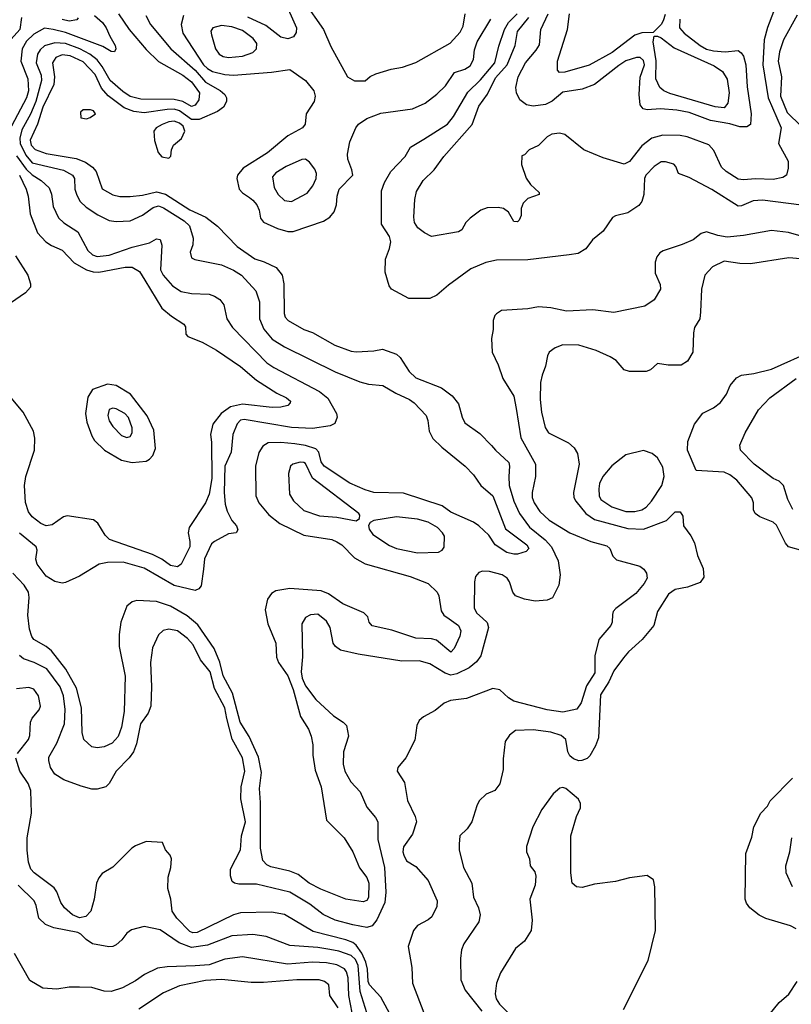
# Model space of a CAD drawing. Extents: x 997028 to 1115134, y 536408 to 618974.
# Tile 267 of 473: x 1064253 to 1068659, y 562235 to 567852. Entities that reach past the tile are written whole.
import ezdxf

# ---------------------------------------------------------------- set-up
doc = ezdxf.new("R2010")
doc.units = 0

msp = doc.modelspace()

# ---------------------------------------------------------------- linework, layer by layer
at = {"layer": '0CON10XD'}
for points in [[(1065763.2, 567963.2), (1065834.2, 567805), (1065832.3, 567777.7), (1065816.7, 567753.3), (1065785, 567741.5), (1065745, 567752.1), (1065658.8, 567818.8), (1065555.5, 567865.5)], [(1065875, 567955.6), (1065988.1, 567795), (1066029.4, 567699.4), (1066124.3, 567525), (1066165, 567502.2)], [(1068556.8, 567896.8), (1068522.7, 567807.3), (1068503.4, 567736.6), (1068496.8, 567595), (1068527.6, 567405), (1068600.2, 567235), (1068586, 567145), (1068641.1, 567045), (1068641.5, 567005), (1068630.6, 566965), (1068609.5, 566950.5), (1068555, 566940.7), (1068455, 566942.9), (1068385, 566937.1), (1068355, 566941.6), (1068286.9, 566985), (1068260.6, 567010.6), (1068216.2, 567106.2), (1068187.4, 567137.4), (1068065, 567183.5), (1068025, 567191.2), (1067925, 567193.2), (1067863.4, 567176.6), (1067805, 567131.8), (1067735, 567043.1), (1067705, 567027.9), (1067584.5, 567064.5), (1067475, 567110), (1067365, 567196.2), (1067335, 567203.8), (1067292.3, 567197.7), (1067265, 567183.3), (1067215, 567133.3), (1067161.7, 567108.3), (1067135, 567080), (1067120, 567075), (1067117.5, 567025), (1067145, 566947.5), (1067170.5, 566910.5), (1067220, 566865), (1067220, 566855), (1067155, 566832.5), (1067127.5, 566805), (1067116.7, 566775), (1067116.1, 566733.9), (1067105, 566707.5), (1067095, 566697.5), (1067075, 566700), (1067044.1, 566754.1), (1067015, 566773.8), (1066985, 566780), (1066922.3, 566777.7), (1066885.8, 566764.2), (1066825, 566720), (1066800, 566695), (1066777.3, 566652.7), (1066758.8, 566641.2), (1066605, 566615.7), (1066565.4, 566635.4), (1066525.8, 566665), (1066507.8, 566695), (1066504.6, 566725), (1066510, 566825), (1066518.7, 566871.3), (1066556.4, 566933.6), (1066620.6, 566995), (1066675, 567070.6), (1066836.8, 567253.2), (1066875, 567357.8), (1066923.4, 567426.6), (1066970.1, 567519.9), (1067036.2, 567595), (1067081.6, 567705), (1067096.5, 567785), (1067159.6, 567865)], [(1064263.4, 567865), (1064255.2, 567795), (1064188.5, 567721.5)], [(1064681.1, 567875), (1064725.4, 567835.4), (1064748.1, 567805), (1064767.3, 567757.3), (1064798.1, 567705), (1064802.5, 567685), (1064795, 567668.8), (1064775, 567670), (1064727.8, 567697.8), (1064515, 567779.2), (1064445, 567796.2), (1064395, 567803.5), (1064335, 567768.6), (1064291.8, 567728.2), (1064267.7, 567685), (1064260.4, 567615), (1064299.2, 567515), (1064304.4, 567445), (1064292.7, 567405), (1064206.6, 567245)], [(1064817.1, 567885), (1064878, 567795), (1064975, 567682.1), (1065045, 567612.3), (1065184.6, 567535), (1065235, 567497.1), (1065280, 567435), (1065275.8, 567395), (1065255, 567364), (1065235, 567356.9), (1065184.4, 567384.4), (1065135, 567396.8), (1064945, 567398.4), (1064884.3, 567414.3), (1064841.4, 567441.4), (1064770.2, 567505), (1064725, 567585.3), (1064695, 567622.6), (1064654.2, 567654.2), (1064596.3, 567686.3), (1064515, 567716.7), (1064455, 567720.4), (1064395, 567702.9), (1064369.7, 567680.3), (1064354.8, 567655.2), (1064347.7, 567605), (1064375.2, 567535), (1064377.1, 567505), (1064345.9, 567385), (1064315, 567312.7), (1064266, 567224), (1064254.3, 567175), (1064256.2, 567145), (1064288, 567078), (1064325, 567035.6), (1064503.1, 566993.1), (1064555.2, 566965.2), (1064566, 566945), (1064568, 566885), (1064579.4, 566850.6), (1064599.5, 566815), (1064632.3, 566782.3), (1064698.7, 566738.7), (1064765, 566706.7), (1064805, 566700.5), (1064885, 566704.5), (1064955, 566736.2), (1065015, 566780.8), (1065045, 566788.9), (1065075, 566778.4), (1065193.4, 566705), (1065223.3, 566675), (1065244.6, 566605), (1065242.8, 566567.2), (1065226.9, 566525), (1065235, 566494), (1065253.2, 566483.2), (1065405, 566453.8), (1065473.4, 566423.4), (1065519.5, 566395), (1065602.5, 566305), (1065622.2, 566242.2), (1065623.4, 566145), (1065647, 566087), (1065695, 566028.5), (1065765, 565984.7), (1066055, 565842.1), (1066195, 565786.4), (1066245, 565771.5), (1066326.2, 565765), (1066400.3, 565720.3), (1066478.6, 565685), (1066505.7, 565665), (1066574.5, 565594.5), (1066584.3, 565565), (1066590.8, 565505), (1066613, 565463), (1066663, 565413), (1066796, 565305), (1066844.5, 565254.5), (1066886, 565195), (1066955, 565136), (1067027.5, 564947.5), (1067149.4, 564855), (1067160.6, 564835), (1067145, 564817.8), (1067095, 564802.7), (1067075, 564801.8), (1067035, 564812.7), (1066967.5, 564855), (1066931.1, 564911.1), (1066874.5, 564964.5), (1066845, 564984.3), (1066715, 565042.7), (1066665, 565078.5), (1066445, 565150), (1066275.4, 565154.6), (1066225, 565168.8), (1066138.3, 565208.3), (1065991.5, 565305), (1065975, 565329.2), (1065962.1, 565385), (1065945, 565403.1), (1065885, 565423.3), (1065825, 565431.7), (1065745, 565439.4), (1065672.9, 565437.1), (1065641.1, 565418.9), (1065618, 565382), (1065599.1, 565305), (1065601.2, 565135), (1065619.1, 565095), (1065675, 565027.5), (1065737.8, 564977.8), (1065875, 564910), (1066034.6, 564885.4), (1066065, 564873.3), (1066092.1, 564855), (1066165, 564782.1), (1066225, 564747.3), (1066483.3, 564675), (1066585, 564635.6), (1066636.7, 564585), (1066646.5, 564565), (1066659.5, 564479.5), (1066675.6, 564455), (1066705, 564432.7), (1066759.2, 564395), (1066771.4, 564365), (1066765.6, 564335), (1066734.3, 564265), (1066715, 564244.2), (1066632.5, 564312.5), (1066605, 564319.2), (1066515, 564323.8), (1066378, 564368), (1066265, 564394.2), (1066248.8, 564415), (1066241.2, 564445), (1066218.7, 564468.7), (1066099.2, 564519.2), (1066015.8, 564575.8), (1065975, 564593.8), (1065795, 564606.7), (1065715.8, 564594.2), (1065691.7, 564578.3), (1065668.8, 564545), (1065655.7, 564485), (1065671.1, 564405), (1065715.5, 564295), (1065720.4, 564215), (1065730.9, 564185), (1065785, 564108.1), (1065815, 564030.6), (1065857.2, 563877.2), (1065901.8, 563805), (1065917.9, 563765), (1065927.7, 563715), (1065927.9, 563655), (1065939.6, 563569.6), (1065975.4, 563475), (1066004.2, 563285), (1066105.6, 563185), (1066155, 563104), (1066194, 563014), (1066235, 562957.5), (1066245.9, 562925), (1066245, 562843.8), (1066235, 562826.9), (1066215, 562820), (1066115, 562834.6), (1065972.3, 562892.3), (1065905.7, 562925), (1065842.5, 562975), (1065795, 562993.9), (1065687.9, 563017.9), (1065665, 563030.6), (1065642.5, 563055), (1065628.8, 563125), (1065628.6, 563385), (1065623.1, 563465), (1065633.6, 563556.4), (1065617.3, 563645), (1065563, 563763), (1065512.7, 563845), (1065468.8, 564008.8), (1065415, 564108.9), (1065396.3, 564186.3), (1065363.4, 564263.4), (1065269.8, 564399.8), (1065209.5, 564450.5), (1065115, 564505.4), (1065035, 564532.5), (1064921.9, 564538.1), (1064895, 564531.2), (1064864.3, 564505.7), (1064830.8, 564415), (1064820.5, 564345), (1064821.5, 564275), (1064856.1, 564106.1), (1064850.7, 563905), (1064834.6, 563815), (1064815, 563761.4), (1064780.6, 563725), (1064735.9, 563704.1), (1064695, 563697.7), (1064665, 563703.8), (1064619.5, 563745), (1064609.2, 563785), (1064605.9, 563925), (1064577.5, 564037.5), (1064516.2, 564146.2), (1064435, 564251.5), (1064405, 564276.1), (1064335, 564315.5), (1064322, 564332), (1064309.2, 564375), (1064300.6, 564455), (1064307.9, 564555), (1064304.1, 564585), (1064279.3, 564625), (1064214, 564694)], [(1064973.8, 567875), (1065001.2, 567825), (1065116.7, 567685), (1065255, 567563.3), (1065315, 567494.4), (1065398.1, 567448.1), (1065425.6, 567425), (1065434.3, 567405), (1065434.2, 567385), (1065416.8, 567353.2), (1065382.7, 567327.3), (1065277.2, 567282.8), (1065235, 567282.1), (1065165, 567331.1), (1065135, 567340.3), (1065095, 567340), (1064965, 567320.4), (1064905, 567327.1), (1064849.2, 567349.2), (1064758.1, 567418.1), (1064721.2, 567461.2), (1064685, 567539.5), (1064615, 567611.3), (1064541.5, 567645), (1064495, 567651.6), (1064460.3, 567635), (1064441.4, 567605), (1064452, 567525), (1064447.7, 567482.3), (1064385, 567352.5), (1064355.5, 567255)], [(1064588, 567862), (1064578.9, 567851.1), (1064536.1, 567843.9), (1064495, 567852.8)], [(1065188.9, 567875), (1065175.4, 567824.6), (1065185.7, 567775.7), (1065303.1, 567595), (1065325, 567573), (1065355, 567555.2), (1065425, 567538.1), (1065475, 567535.2), (1065691.4, 567551.4), (1065795, 567567.1), (1065885, 567504.4), (1065933.6, 567445), (1065940.5, 567415), (1065935.5, 567384.5), (1065888.8, 567315), (1065883.3, 567255), (1065868.8, 567235), (1065785, 567188.5), (1065668.7, 567091.3), (1065530, 567005), (1065496.7, 566965), (1065493.3, 566945), (1065506, 566885), (1065525, 566864.2), (1065565, 566836.9), (1065585, 566822.9), (1065607.5, 566795), (1065620.4, 566765), (1065629.1, 566719.1), (1065646.3, 566696.3), (1065725, 566659.5), (1065785, 566643.3), (1065815, 566643.3)], [(1065815, 566643.3), (1065987.2, 566702.8), (1066024.5, 566725.5), (1066048.6, 566755), (1066063.1, 566795), (1066065.5, 566845.5), (1066077.9, 566885), (1066154.5, 566965), (1066150.5, 566995), (1066126.7, 567055), (1066124.4, 567085), (1066139.2, 567155), (1066172.9, 567235), (1066187.1, 567255), (1066235, 567288.2), (1066315, 567317.5), (1066496.1, 567343.9), (1066567.5, 567375), (1066635, 567426.5), (1066684.5, 567475), (1066735, 567550), (1066795, 567569.6), (1066825, 567588.8), (1066844.6, 567625), (1066850.2, 567680.2), (1066865.3, 567725), (1066942.5, 567855)], [(1066165, 567502.2), (1066225, 567503.3), (1066255, 567527.5), (1066287, 567543), (1066375, 567569.6), (1066439.4, 567580.6), (1066515, 567608.1), (1066711.5, 567718.5), (1066768.8, 567781.2), (1066786.1, 567815), (1066796.2, 567885)], [(1068717, 566793), (1068495, 566822.9), (1068441.5, 566818.5), (1068375, 566789.5), (1068355, 566787.5), (1068205, 566882.1), (1068075, 566951.9), (1068015, 566973.3), (1068000, 567015), (1067988.3, 567028.3), (1067941.3, 567041.3), (1067915, 567040.5), (1067875, 567013.5), (1067828.5, 566965), (1067821.5, 566945), (1067816.4, 566853.6), (1067805.4, 566814.6), (1067788.9, 566791.1), (1067725, 566750), (1067655, 566732.5), (1067637.4, 566722.6), (1067585.2, 566644.8), (1067524.2, 566595.8), (1067486, 566544), (1067441.4, 566518.6), (1067390.7, 566509.3), (1067155, 566481.1), (1066975, 566479.1), (1066915, 566467.3), (1066828.9, 566431.1), (1066702.1, 566337.9), (1066635, 566280.8), (1066595, 566260.8), (1066475, 566261.2), (1066376.7, 566315), (1066362.7, 566332.7), (1066340.5, 566410.5), (1066341.2, 566485), (1066364.5, 566545.5), (1066372.5, 566585), (1066365, 566614), (1066320, 566685), (1066319.5, 566875), (1066337.1, 566922.9), (1066372.5, 566985), (1066455, 567070.8), (1066485, 567123.8), (1066560.2, 567169.8), (1066695, 567255.5), (1066730.3, 567299.7), (1066811.1, 567438.9), (1066885, 567508.8), (1066966.2, 567605), (1066988.6, 567701.4), (1067022.2, 567795), (1067044.3, 567835), (1067093, 567885)], [(1068022.3, 567855), (1068021.2, 567805), (1068046.2, 567775), (1068138.5, 567705), (1068175, 567684.4), (1068215, 567673.3), (1068281.3, 567668.7), (1068355, 567676.5), (1068373, 567663), (1068385, 567644.2), (1068399.2, 567595), (1068407.7, 567467.7), (1068430.4, 567315), (1068426, 567254), (1068405, 567241.2), (1068365, 567240.6), (1068308.1, 567258.1), (1068196.8, 567276.8), (1068075, 567321.4), (1068005, 567335.7), (1067912.4, 567342.4), (1067835, 567337.9), (1067813.1, 567343.1), (1067795.4, 567365.4), (1067790, 567425), (1067795.9, 567524.1), (1067820.7, 567595), (1067815, 567619.5), (1067795, 567636.6), (1067775, 567636.4), (1067715, 567617.6), (1067675, 567591.2), (1067535, 567481.1), (1067465, 567456), (1067355, 567437.7), (1067294, 567386), (1067255, 567368.1), (1067185, 567358.6), (1067146.2, 567366.2), (1067109.6, 567395), (1067089.2, 567435), (1067086.2, 567465), (1067098.8, 567525), (1067141.5, 567605), (1067202.9, 567677.1), (1067220.9, 567709.1), (1067228.9, 567795), (1067270.8, 567885)], [(1067939.3, 567880.7), (1067928.1, 567845), (1067915, 567823.6), (1067870.7, 567779.3), (1067805, 567777.5), (1067765, 567762.5), (1067636.2, 567665), (1067505, 567591.3), (1067365, 567551.4), (1067335, 567551.2), (1067324, 567564), (1067324.4, 567615), (1067381.9, 567795), (1067393.3, 567885)], [(1068691.9, 567878.1), (1068614, 567736), (1068591.4, 567668.6), (1068584.2, 567615), (1068603.3, 567525), (1068597.9, 567415), (1068635, 567321.6), (1068715.3, 567245)], [(1065445, 567636.5), (1065525, 567643.4), (1065584.2, 567665), (1065604.5, 567685), (1065607.7, 567715), (1065586.4, 567745), (1065525, 567789.3), (1065465, 567811.1), (1065405, 567818.3), (1065355.3, 567804.7), (1065344.6, 567785.4), (1065347.7, 567765), (1065371.2, 567685), (1065393.1, 567655), (1065415, 567642.2), (1065445, 567636.5)], [(1068275, 567349.1), (1068225, 567354.2), (1067965, 567429.7), (1067930.6, 567445), (1067907.5, 567465), (1067884.7, 567515), (1067887.8, 567617.8), (1067869.5, 567725), (1067875, 567757.5), (1067895, 567758), (1067915, 567747.8), (1067990.6, 567690.6), (1068218.2, 567588.2), (1068265.2, 567555.2), (1068292.4, 567512.4), (1068304.2, 567435), (1068296.7, 567375), (1068275, 567349.1)], [(1064635, 567286.7), (1064655, 567293.3), (1064685.9, 567314.1), (1064675, 567331.2), (1064657.7, 567337.7), (1064615, 567337.5), (1064600, 567325), (1064601.7, 567291.7), (1064635, 567286.7)], [(1064355.5, 567255), (1064312.7, 567165), (1064318.4, 567135), (1064341.7, 567111.7), (1064405, 567088.3), (1064575, 567060), (1064629.5, 567039.5), (1064669.7, 567009.7), (1064690.4, 566985), (1064725, 566887.1), (1064785, 566853.3), (1064825, 566843.6), (1064885, 566842.1), (1064955, 566850.8), (1065035, 566870.2), (1065085, 566856.1), (1065225, 566767), (1065315.7, 566725.7), (1065382.8, 566672.8), (1065495, 566558.5), (1065595, 566488.2), (1065649.8, 566469.8), (1065718.5, 566438.5), (1065751.5, 566395), (1065760.8, 566345), (1065762.5, 566175), (1065768.9, 566155), (1065785.7, 566135), (1065876, 566085), (1065925, 566066.7), (1066052.5, 565995), (1066145, 565960.5), (1066175, 565956.5), (1066275, 565962.2), (1066325, 565971.4), (1066405, 565944.2), (1066425, 565924), (1066477.5, 565845), (1066515, 565808.2), (1066661.5, 565751.5), (1066723.1, 565705), (1066759.5, 565659.5), (1066778.9, 565585), (1066795, 565551.9), (1066880.9, 565490.9), (1066947.5, 565422.5), (1066969.4, 565395), (1067045.6, 565325), (1067050.5, 565305), (1067045.3, 565244.7), (1067048.6, 565195), (1067074.3, 565105), (1067106.2, 565035), (1067165, 564956.6), (1067252.7, 564885), (1067289.2, 564845), (1067328.1, 564765), (1067338.6, 564685), (1067330.8, 564625), (1067295, 564553.8), (1067265, 564540), (1067195.7, 564534.3), (1067135, 564546.7), (1067083.8, 564565), (1067068, 564585), (1067050.8, 564645), (1067035.7, 564665), (1067007.5, 564685), (1066935, 564703.9), (1066895.4, 564704.6), (1066875, 564697.5), (1066856.4, 564675), (1066849.6, 564645), (1066847.3, 564495), (1066863.2, 564465), (1066895, 564436.9), (1066922.1, 564412.1), (1066929.7, 564385), (1066887.1, 564222.9), (1066861.1, 564188.9), (1066820, 564155), (1066750, 564120), (1066715, 564112.4), (1066682.8, 564122.8), (1066595, 564176.2), (1066535, 564193.8), (1066435, 564191.8), (1066185, 564232.9), (1066085, 564255.5), (1066055.6, 564275), (1066042.7, 564295), (1066026.2, 564385), (1066005, 564420.5), (1065955, 564460.6), (1065913, 564457), (1065885, 564441.2), (1065864.4, 564405), (1065867.6, 564217.6), (1065860.6, 564130.6), (1065866.9, 564095), (1065885, 564051.5), (1065943.6, 563973.6), (1066045, 563880.6), (1066100, 563845), (1066120, 563825), (1066130.8, 563765), (1066101.5, 563675), (1066100.9, 563605), (1066109.5, 563565), (1066143.9, 563503.9), (1066197.4, 563447.4), (1066235, 563359.2), (1066285, 563300.8), (1066297.5, 563275), (1066297.3, 563175), (1066335.3, 563015), (1066343.5, 562875), (1066337.6, 562815), (1066293.3, 562716.7), (1066265, 562681.9), (1066235, 562672.7), (1066155, 562687.2), (1066055, 562714.2), (1065986.6, 562746.6), (1065910.5, 562805), (1065795, 562874.8), (1065605, 562919.7), (1065505, 562919.5), (1065480, 562925), (1065465.6, 562935.6), (1065457.1, 562967.1), (1065457.5, 563005), (1065513.9, 563115), (1065519.7, 563195), (1065542.4, 563275), (1065516.6, 563406.6), (1065518.8, 563475), (1065539.5, 563565), (1065525, 563640), (1065467, 563747), (1065436.7, 563865), (1065424.4, 563925), (1065366.1, 564036.1), (1065340.8, 564130.8), (1065285, 564200.5), (1065243.9, 564285), (1065211.8, 564321.8), (1065155, 564364.6), (1065105.5, 564374.5), (1065072.8, 564367.2), (1065045, 564342), (1065011.7, 564268.3), (1065000.2, 564185), (1065005.8, 564045), (1065002.8, 563935), (1064987.3, 563895), (1064943.3, 563835), (1064920.2, 563719.8), (1064904, 563675), (1064879.2, 563640.8), (1064803.5, 563565), (1064765, 563494), (1064745.5, 563474.5), (1064695, 563462.5), (1064665, 563462.5), (1064605, 563479.2), (1064505, 563515.8), (1064455, 563548), (1064429.2, 563585), (1064419.4, 563625), (1064420.6, 563645), (1064465.8, 563724.2), (1064509.4, 563835), (1064513.7, 563916.3), (1064504.2, 563995), (1064483.7, 564045), (1064408.8, 564148.8), (1064335.2, 564185.2), (1064275.3, 564205.3), (1064253.3, 564225)], [(1065105, 567062.5), (1065117, 567073), (1065120.7, 567109.3), (1065132.5, 567135), (1065176.9, 567173.1), (1065195.9, 567215), (1065186.2, 567245), (1065165, 567262), (1065135, 567272), (1065105, 567268.5), (1065066, 567254), (1065032.5, 567235), (1065020, 567215), (1065022.3, 567162.3), (1065044.1, 567094.1), (1065065, 567070), (1065105, 567062.5)], [(1064235, 567075.7), (1064289.5, 566999.5), (1064325, 566966), (1064375.5, 566935), (1064422, 566892), (1064435.9, 566855.9), (1064444.6, 566785), (1064475, 566721.1), (1064505, 566691.8), (1064585, 566641.1), (1064643.2, 566535), (1064669.7, 566509.7), (1064695, 566501.1), (1064765, 566507.4), (1064895, 566554.2), (1064995, 566578.2), (1065035, 566600.8), (1065055, 566598), (1065065.6, 566565), (1065057.5, 566425), (1065071.8, 566395), (1065125, 566333.1), (1065175, 566301.5), (1065235, 566290.4), (1065335, 566286.5), (1065366.2, 566275), (1065396, 566255), (1065418.6, 566225), (1065435.6, 566145), (1065468.5, 566095), (1065664.3, 565894.3), (1065705, 565867.5), (1065965, 565730.4), (1066012.6, 565692.6), (1066061.4, 565605), (1066065.8, 565585), (1066052.5, 565547.5), (1066025.6, 565534.4), (1065925, 565520), (1065804.8, 565525.2), (1065535, 565571.2), (1065515, 565566.9), (1065495, 565546.9), (1065470.6, 565485), (1065461.3, 565385), (1065424.2, 565305), (1065421.6, 565155), (1065427.3, 565087.3), (1065438.5, 565048.5), (1065464, 564995), (1065491.2, 564965), (1065499.3, 564940.7), (1065490, 564925), (1065445, 564918), (1065365, 564875.7), (1065348.9, 564861.1), (1065309.3, 564775), (1065303.8, 564716.2), (1065288.7, 564621.3), (1065275.6, 564604.4), (1065255, 564594.4), (1065135, 564624.2), (1064965, 564721.8), (1064845, 564756.4), (1064755, 564755.4), (1064706.7, 564745), (1064595, 564677.1), (1064515, 564640), (1064495, 564637.5), (1064455, 564645.8), (1064405, 564677.1), (1064353.8, 564745), (1064346.4, 564773.6), (1064353.3, 564825), (1064346.7, 564845), (1064252.6, 564922.6)], [(1065805, 566814.6), (1065895, 566862.7), (1065926.2, 566903.8), (1065946.9, 566945), (1065948.8, 566975), (1065938.9, 566998.9), (1065908.8, 567038.8), (1065885, 567055.4), (1065865, 567053.8), (1065775, 567013.9), (1065715, 566978.8), (1065696.5, 566955), (1065706.5, 566895), (1065728.5, 566855), (1065765, 566820.5), (1065805, 566814.6)], [(1064253, 566965), (1064290.5, 566885), (1064301.4, 566845), (1064313.4, 566745), (1064355, 566635.8), (1064402.5, 566585), (1064434.1, 566564.1), (1064495, 566537.7), (1064564.4, 566464.4), (1064635, 566425.3), (1064672.9, 566412.9), (1064705, 566411.6), (1064855, 566439.7), (1064895, 566439.6), (1064936.7, 566415), (1064968, 566365)], [(1068715, 566616.9), (1068642.6, 566637.4), (1068545, 566649.5), (1068385, 566620.4), (1068291.8, 566611.8), (1068239.8, 566619.8), (1068175, 566641.2), (1068145, 566631.2), (1068098.8, 566595), (1068035, 566568.5), (1067926.6, 566533.4), (1067907.9, 566522.1), (1067890.3, 566499.7), (1067881.2, 566468.8), (1067881.4, 566405), (1067910.3, 566340.3), (1067912.9, 566315), (1067875, 566254), (1067822.8, 566217.2), (1067645, 566181.1), (1067525, 566195.6), (1067375, 566189.5), (1067285, 566208.5), (1067215, 566213.1), (1067155, 566201.9), (1067005, 566193.3), (1066976.1, 566173.9), (1066966.4, 566163.6), (1066956.7, 566135), (1066956.2, 566085), (1066947.3, 566032.7), (1066950, 565955), (1066985, 565883.3), (1067011.9, 565805), (1067075, 565703.8), (1067087.1, 565632.9), (1067115, 565465.8), (1067197.9, 565315), (1067198.8, 565245), (1067180, 565155), (1067179.6, 565125), (1067191.2, 565095), (1067223.8, 565045), (1067276.3, 564996.3), (1067395, 564923.8), (1067514.1, 564874.1), (1067605, 564849.5), (1067622.9, 564835), (1067640.7, 564790.7), (1067660.4, 564770.4), (1067793.8, 564735), (1067816.8, 564716.8), (1067831.9, 564695), (1067835.6, 564665), (1067819.4, 564635), (1067771.3, 564578.7), (1067656.9, 564493.1), (1067642.5, 564475), (1067638, 564458), (1067636.7, 564415), (1067628.9, 564395), (1067559.5, 564315), (1067537.8, 564222.2), (1067537.4, 564125), (1067488.8, 564051.2), (1067460, 563955), (1067435, 563918.5), (1067355, 563901.6), (1067265, 563914.2), (1067075, 563963.5), (1067045, 563982.7), (1066995, 564029.2), (1066955, 564035.4), (1066805, 563978.8), (1066712.9, 563967.1), (1066676.9, 563953.1), (1066625, 563910), (1066558.8, 563875), (1066535, 563853.8), (1066521.4, 563825), (1066508.7, 563741.3), (1066458.7, 563641.3), (1066412, 563585), (1066408, 563565), (1066449.8, 563499.8), (1066466.7, 563396.7), (1066510.9, 563305), (1066518.2, 563275), (1066496.9, 563205), (1066445, 563133.3), (1066441.1, 563105), (1066445.7, 563085), (1066462.4, 563052.4), (1066515, 563020), (1066585, 562940), (1066637.5, 562825), (1066635, 562792.5), (1066605.6, 562734.4), (1066585, 562716), (1066525.5, 562684.5), (1066502.5, 562655), (1066471.4, 562565), (1066492.9, 562445), (1066495.7, 562355), (1066560, 562185)], [(1064230.3, 566505), (1064299.5, 566395), (1064315.8, 566345), (1064315.8, 566325), (1064285.9, 566294.1), (1064201.9, 566235)], [(1068845, 566475.6), (1068645, 566493.1), (1068425, 566459.5), (1068365, 566460.5), (1068275, 566474.5), (1068208.6, 566441.4), (1068165.8, 566395), (1068146.9, 566315), (1068140, 566185), (1068135.8, 566144.2), (1068106.2, 566095), (1068100, 566065), (1068096, 565955), (1068065.9, 565904.1), (1068029.3, 565880.7), (1067955, 565880), (1067895, 565890), (1067855, 565853.3), (1067830, 565845), (1067735, 565843.8), (1067705, 565853.3), (1067658.1, 565908.1), (1067625, 565928), (1067545, 565964.2), (1067445, 565995.6), (1067355, 565997.1), (1067309.7, 565980.3), (1067276.2, 565955), (1067265.9, 565934.1), (1067256, 565875), (1067235.6, 565824.4), (1067227.4, 565782.6), (1067224.6, 565685), (1067232.3, 565612.3), (1067253.1, 565525), (1067272.5, 565495), (1067386.8, 565436.8), (1067419.4, 565409.4), (1067437.4, 565377.4), (1067447.5, 565315), (1067414.4, 565155), (1067416.9, 565125), (1067427.8, 565105), (1067485.2, 565035.2), (1067535, 564999.7), (1067725, 564949.2), (1067815, 564945.5), (1067945.6, 564994.4), (1067995, 565043.8), (1068023.6, 565043.6), (1068039.3, 565019.3), (1068042.5, 564965), (1068085, 564907.5), (1068106.8, 564866.8), (1068124, 564795), (1068155, 564720), (1068159.3, 564670.7), (1068138.3, 564641.7), (1068065.6, 564614.4), (1067995, 564601.2), (1067958.5, 564575), (1067895.7, 564475), (1067874, 564395), (1067807.5, 564315), (1067729.2, 564245), (1067699.8, 564210.2), (1067645, 564137.1), (1067616.7, 564073.3), (1067569.1, 564000.9), (1067558.6, 563755), (1067541.3, 563708.7), (1067508.6, 563651.4), (1067492.8, 563637.2), (1067462.5, 563625), (1067445, 563623.2), (1067414.4, 563635), (1067395, 563652.9), (1067383.5, 563675), (1067371.9, 563745), (1067345, 563768.5), (1067285, 563786.4), (1067185, 563800), (1067083.9, 563796.1), (1067050.5, 563769.5), (1067026.1, 563733.9), (1067012.9, 563635), (1067012.9, 563575), (1066995, 563492.5), (1066966.7, 563455), (1066916.4, 563433.6), (1066876.7, 563395), (1066862.7, 563367.3), (1066835.7, 563275), (1066807.5, 563235), (1066766, 563195), (1066761.7, 563148.3)], [(1064968, 566365), (1065064.4, 566205), (1065119.4, 566159.4), (1065190, 566115), (1065199.3, 566099.3), (1065202.5, 566057.5), (1065213.3, 566045), (1065295, 566012.5), (1065376.4, 565966.4), (1065515, 565873.8), (1065605.2, 565795.2), (1065721.4, 565721.4), (1065777.5, 565695), (1065799.2, 565675), (1065798, 565665), (1065785, 565651.4), (1065745, 565640.5), (1065695, 565639.6), (1065525, 565658.3), (1065457.6, 565642.4), (1065402.9, 565605), (1065355.7, 565545), (1065342.2, 565485), (1065348.9, 565441.1), (1065350.4, 565235), (1065334.8, 565145.2), (1065315, 565095.8), (1065220.8, 564955), (1065215.7, 564925), (1065225.5, 564875), (1065224.5, 564845), (1065175.3, 564745), (1065155, 564730.7), (1065115, 564737.6), (1065065, 564773.2), (1065010.9, 564800.9), (1064767, 564887), (1064740.9, 564910.9), (1064699.3, 564979.3), (1064675, 564997.5), (1064525, 565021.4), (1064503.6, 565016.4), (1064439.5, 564970.5), (1064405, 564963.8), (1064375, 564977.5), (1064323.8, 565015), (1064303.6, 565043.6), (1064286.6, 565096.6), (1064280.3, 565195), (1064288.6, 565245), (1064338, 565395), (1064340, 565465), (1064333.2, 565505), (1064272.9, 565612.9), (1064204.3, 565694.3)], [(1068725, 564821.8), (1068642.5, 564845), (1068625.6, 564865), (1068575, 564967.5), (1068554.7, 564984.7), (1068478.8, 565015), (1068452.5, 565035), (1068442.5, 565055), (1068442.5, 565095), (1068433.4, 565123.4), (1068346.9, 565225), (1068307.1, 565255), (1068275, 565270), (1068115, 565280), (1068065.8, 565395), (1068068.6, 565445), (1068106.4, 565543.6), (1068153.8, 565606.2), (1068215, 565636.9), (1068255, 565667.5), (1068288.6, 565715), (1068310, 565765), (1068345, 565808.8), (1068375, 565824.2), (1068445, 565832.5), (1068545, 565858.5), (1068783.5, 565965)], [(1064894.7, 565325.3), (1064975, 565333.3), (1064995.3, 565344.7), (1065014.1, 565365.9), (1065029.6, 565405), (1065019.2, 565509.2), (1064981.8, 565591.8), (1064885.2, 565715.2), (1064805, 565764), (1064755, 565773.2), (1064669, 565741), (1064641.7, 565698.3), (1064628.9, 565605), (1064637.3, 565555), (1064665, 565477.1), (1064680.8, 565450.8), (1064736.7, 565395), (1064835, 565339.4), (1064894.7, 565325.3)], [(1068667.7, 565057.7), (1068638.4, 565115), (1068613.3, 565195), (1068589.5, 565219.5), (1068556, 565235), (1068447.5, 565315), (1068368.5, 565395), (1068365.6, 565425), (1068395.4, 565494.6), (1068471.1, 565625), (1068536.7, 565695), (1068687.5, 565805)], [(1064865, 565467.8), (1064885, 565474.4), (1064895.4, 565495), (1064896.2, 565523.8), (1064875, 565583.1), (1064852.9, 565605), (1064805, 565631.1), (1064784.3, 565635.7), (1064765, 565628), (1064757.3, 565592.7), (1064765, 565563.8), (1064785, 565530), (1064835, 565480), (1064865, 565467.8)], [(1067765, 565046.2), (1067805, 565054.7), (1067829.3, 565070.7), (1067860.8, 565105), (1067919.4, 565195), (1067932.5, 565245), (1067925, 565298), (1067895, 565352.9), (1067865, 565377.1), (1067814.3, 565394.3), (1067715, 565369.1), (1067633.8, 565306.2), (1067583.3, 565245), (1067564, 565205), (1067560, 565175), (1067561.8, 565135), (1067570.8, 565115), (1067633.4, 565073.4), (1067715, 565046.6), (1067765, 565046.2)], [(1066175, 564992), (1066193.9, 565006.1), (1066196.2, 565025), (1066190, 565035), (1065925.2, 565235.2), (1065885, 565319.2), (1065875, 565325.9), (1065855, 565326.6), (1065813.8, 565315), (1065800, 565305), (1065787.3, 565262.7), (1065794.6, 565144.6), (1065817.3, 565107.3), (1065875, 565051.1), (1065965, 565021.1), (1066065, 565013.6), (1066175, 564992)], [(1066525, 564809.2), (1066645, 564813.3), (1066665.4, 564824.6), (1066677.6, 564842.4), (1066678.1, 564905), (1066668.1, 564925), (1066638.9, 564955), (1066585.8, 564985), (1066525, 565003.1), (1066404.6, 565015.4), (1066275, 564994), (1066255, 564983.3), (1066244, 564966), (1066248, 564945), (1066270, 564915), (1066365, 564852.5), (1066404, 564835), (1066525, 564809.2)], [(1064240.9, 563665), (1064304.5, 563745), (1064311.4, 563768.6), (1064315.5, 563845), (1064325, 563867.5), (1064364.3, 563915), (1064372.9, 563935), (1064360.6, 563995), (1064335, 564032.5), (1064305, 564042.2), (1064235, 564034.5)], [(1066427.7, 562067.7), (1066314.5, 562275), (1066251.1, 562345), (1066243.3, 562365), (1066238.9, 562435), (1066229.7, 562475), (1066206.3, 562526.3), (1066175, 562571.6), (1066155, 562587), (1066115, 562601.6), (1065929.7, 562649.7), (1065765, 562746.4), (1065690.2, 562760.2), (1065515, 562756.8), (1065475, 562744), (1065267.1, 562645), (1065241.5, 562641.5), (1065225, 562649.2), (1065150, 562725), (1065123.3, 562765), (1065117.1, 562835), (1065100, 562895), (1065100.5, 562959.5), (1065116.7, 563015), (1065120, 563065), (1065112.5, 563085), (1065086.4, 563116.4), (1065068.3, 563158.3), (1064976.4, 563163.6), (1064915, 563138), (1064893.3, 563125), (1064785, 563016.2), (1064725, 562980), (1064704.6, 562955.4), (1064692.2, 562925), (1064679.4, 562835), (1064659.5, 562765), (1064630.8, 562735), (1064595, 562728.4), (1064555.6, 562745), (1064510, 562785), (1064488.2, 562815), (1064465.3, 562875.3), (1064449.8, 562899.8), (1064336.5, 562985), (1064316.3, 563006.3), (1064303.4, 563045), (1064296.3, 563113.7), (1064296.2, 563185), (1064302.6, 563217.4), (1064320.3, 563325), (1064317.3, 563455), (1064302.7, 563495), (1064254.3, 563564.3), (1064231.9, 563638.1)], [(1068685.7, 562665), (1068655, 562682.5), (1068513.7, 562723.7), (1068475, 562742.5), (1068421.2, 562785), (1068402.3, 562812.3), (1068396.2, 562835), (1068400, 563095), (1068432.7, 563187.3), (1068445, 563247.5), (1068485.6, 563324.4), (1068522, 563365), (1068538, 563395), (1068666, 563525)], [(1067700.8, 562205), (1067842, 562485), (1067883.6, 562656.4), (1067880, 562905), (1067872.5, 562945), (1067835, 562970), (1067735, 562956.7), (1067655.8, 562934.2), (1067535, 562920), (1067465, 562900), (1067432.5, 562905), (1067407.5, 562925), (1067400, 562985), (1067400.6, 563195), (1067432.5, 563305), (1067455.4, 563354.6), (1067455, 563380), (1067444, 563405), (1067371.2, 563465), (1067355, 563470.8), (1067336.7, 563466.7), (1067298.8, 563435), (1067233.8, 563345), (1067182.7, 563247.3), (1067146.7, 563135), (1067146.7, 563105), (1067163.3, 563065), (1067167.5, 563025), (1067195, 562990), (1067200, 562965), (1067196.7, 562915), (1067165.7, 562835), (1067180, 562715), (1067174.1, 562655.9), (1067136.2, 562595), (1067085, 562553.3), (1066998.1, 562415), (1066975.4, 562355), (1066968.7, 562295), (1066974.7, 562265), (1066992.1, 562235), (1067075, 562152.9)], [(1068665.4, 562905.4), (1068630, 562985), (1068627.5, 563025), (1068650, 563105), (1068661.9, 563185)], [(1066761.7, 563148.3), (1066763.1, 563115), (1066786.7, 563015), (1066834.3, 562925), (1066844.2, 562845), (1066872.9, 562785), (1066882.9, 562745), (1066874.4, 562705), (1066789.8, 562580.2), (1066776.5, 562545), (1066770.5, 562495), (1066771.8, 562375), (1066796.5, 562315), (1066892.8, 562195)], [(1066245.2, 562155), (1066197.3, 562307.3), (1066185.8, 562455), (1066170.1, 562490.1), (1066145, 562512.3), (1066075, 562538.5), (1066025, 562547.8), (1065955, 562558.7), (1065795, 562569.7), (1065661.2, 562621.2), (1065585, 562633.3), (1065465, 562625.3), (1065325, 562571), (1065235, 562557.8), (1065164.8, 562584.8), (1065055, 562658.7), (1064965, 562677.7), (1064891.4, 562658.6), (1064865, 562640), (1064837, 562603), (1064805, 562573.8), (1064785.7, 562564.3), (1064763, 562563), (1064669.3, 562579.3), (1064633.6, 562603.6), (1064603.1, 562635), (1064585, 562643.3), (1064449.3, 562670.7), (1064400.1, 562690.1), (1064362.2, 562725), (1064347.8, 562797.8), (1064336.5, 562825), (1064245, 562914.4)], [(1066151.5, 562185), (1066132.8, 562285), (1066128, 562385), (1066119, 562419), (1066107.2, 562437.2), (1066065, 562459.5), (1066005, 562470.4), (1065925, 562474.3), (1065783.1, 562463.1), (1065525, 562504.7), (1065425, 562492.4), (1065335, 562458.9), (1065255.2, 562454.8), (1065095, 562448.5), (1065040.2, 562439.8), (1064966, 562404), (1064915, 562368.2), (1064840.9, 562329.1), (1064775, 562306.9), (1064735, 562308.8), (1064665, 562329.5), (1064595, 562333.1), (1064535, 562333.1), (1064465, 562320), (1064385, 562325.8), (1064311.2, 562371.2), (1064222.9, 562525)], [(1066072.5, 562215), (1066024.2, 562285), (1066017.5, 562345), (1065994.6, 562364.6), (1065964, 562374), (1065835, 562374.2), (1065645, 562358.2), (1065575, 562359.2), (1065405, 562375.8), (1065315, 562369.8), (1065165, 562340), (1065075, 562300.4), (1064933.3, 562206.7)], [(1068533.3, 562175), (1068590, 562245), (1068645, 562291.5), (1068691.8, 562365)]]:
    msp.add_lwpolyline(points, dxfattribs=at)

doc.saveas('drawing.dxf')
